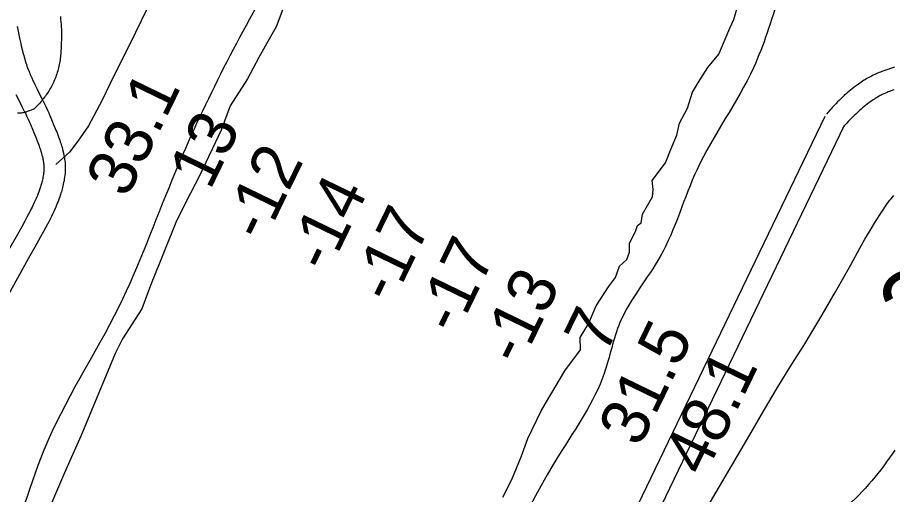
# Model space of a CAD drawing. Extents: x 3180038 to 3217926, y 922069 to 947485.
# Drawn here: x 3190489 to 3191717, y 940134 to 940804 of the extents above; entities that cross this region are included whole.
import ezdxf

# ---------------------------------------------------------------- set-up
doc = ezdxf.new("R2010")
doc.units = 0
for name, color, linetype in [('V-LEVE-TOET', 7, 'Continuous'), ('V-RIVR-EDGE', 7, 'Continuous'), ('V-RIVR-RANG', 7, 'Continuous'), ('V-ROAD-CNTR', 7, 'Continuous'), ('V-RRAP-FSHR', 7, 'Continuous'), ('V-SITE-VEGE', 7, 'Continuous'), ('V-SURV-IDEN', 7, 'Continuous')]:
    doc.layers.add(name, color=color, linetype=linetype)

msp = doc.modelspace()

# ---------------------------------------------------------------- linework, layer by layer
at = {"layer": 'V-LEVE-TOET'}
for points in [[(3190549.6, 940804.8), (3190550, 940801.1), (3190550.3, 940797.5), (3190550.6, 940793.9), (3190550.9, 940790.3), (3190551, 940786.7), (3190551.1, 940783)], [(3190551.1, 940783), (3190551.2, 940779.4), (3190551.2, 940775.8), (3190551.1, 940772.1), (3190550.9, 940768.5), (3190550.7, 940764.9), (3190550.5, 940761.9), (3190550.5, 940761.9), (3190550.5, 940759.6), (3190550.4, 940757.4), (3190550.3, 940755.1), (3190550.1, 940752.9), (3190549.9, 940750.7), (3190549.7, 940748.4), (3190549.4, 940746.2), (3190549.1, 940744), (3190548.7, 940741.8), (3190548.3, 940739.6), (3190547.9, 940737.4), (3190547.4, 940735.2), (3190546.9, 940733), (3190546.4, 940730.8), (3190545.8, 940728.6), (3190545.1, 940726.5), (3190544.5, 940724.3), (3190543.8, 940722.2), (3190543.1, 940720.1), (3190542.3, 940718), (3190541.5, 940715.9), (3190540.6, 940713.8), (3190540.4, 940713.2), (3190540.4, 940713.2), (3190539.5, 940711.3), (3190538.5, 940709.4), (3190537.6, 940707.5), (3190536.5, 940705.7), (3190535.5, 940703.8), (3190534.4, 940702), (3190533.3, 940700.2), (3190532.2, 940698.4), (3190531, 940696.7), (3190529.8, 940694.9), (3190528.6, 940693.2), (3190527.4, 940691.5), (3190526.1, 940689.9), (3190524.7, 940688.2), (3190523.4, 940686.6), (3190522, 940685), (3190520.6, 940683.4), (3190519.2, 940681.8), (3190517.8, 940680.3), (3190516.3, 940678.8), (3190514.8, 940677.3), (3190513.2, 940675.9), (3190512.9, 940675.5), (3190512.9, 940675.5), (3190511.8, 940675), (3190510.8, 940674.5), (3190509.7, 940674), (3190508.6, 940673.6), (3190507.5, 940673.1), (3190506.4, 940672.7), (3190505.3, 940672.3), (3190504.2, 940671.8), (3190503.1, 940671.5), (3190502, 940671.1), (3190500.9, 940670.7), (3190499.7, 940670.4), (3190498.6, 940670.1), (3190497.5, 940669.8), (3190496.3, 940669.5), (3190495.2, 940669.2), (3190495.1, 940669.2), (3190495.1, 940669.2), (3190494.7, 940669.1), (3190494.2, 940669.1), (3190493.7, 940669.1), (3190493.2, 940669), (3190492.7, 940669), (3190492.3, 940669), (3190491.8, 940669), (3190491.3, 940669), (3190490.8, 940669), (3190490.3, 940669.1), (3190489.9, 940669.1), (3190489.4, 940669.1)], [(3191444.9, 940093.9), (3191517.4, 940217.6), (3191517.4, 940217.6), (3191536.4, 940250.9), (3191555.9, 940283.9), (3191576, 940316.5), (3191592.8, 940342.8), (3191592.8, 940342.8), (3191615.4, 940380.2), (3191637.5, 940418.1), (3191658.9, 940456.2), (3191671.5, 940479.4), (3191671.5, 940479.4), (3191678.7, 940492.1), (3191686.1, 940504.6), (3191693.7, 940517), (3191701.6, 940529.3), (3191709.6, 940541.5), (3191711.9, 940544.7), (3191711.9, 940544.7), (3191713.7, 940546.9), (3191715.5, 940549.1), (3191717.4, 940551.3), (3191719.3, 940553.4)], [(3191720.5, 940196), (3191716.8, 940190.3), (3191713, 940184.8), (3191709.2, 940179.3), (3191705.2, 940173.8), (3191701.1, 940168.5), (3191697, 940163.2), (3191692.7, 940157.9), (3191688.4, 940152.8), (3191684, 940147.7), (3191679.5, 940142.7), (3191674.9, 940137.8), (3191670.2, 940132.9), (3191665.5, 940128.2), (3191660.6, 940123.5), (3191656.8, 940119.9), (3191656.8, 940119.9), (3191655.2, 940117.3), (3191653.6, 940114.7), (3191651.9, 940112.2), (3191650.2, 940109.7)]]:
    msp.add_lwpolyline(points, dxfattribs=at)
at = {"layer": 'V-RIVR-EDGE'}
for points in [[(3191359.4, 940511.3), (3191364.6, 940515.4), (3191366.7, 940527.3), (3191380.8, 940551.7), (3191381.4, 940562), (3191380.3, 940574.5), (3191399.1, 940599.3), (3191406.9, 940619.6), (3191414.7, 940638.2), (3191418.4, 940655.3), (3191429.9, 940676), (3191436.7, 940698.8), (3191445, 940712.8), (3191458.5, 940733.5), (3191473.6, 940752.2), (3191489.3, 940788.4), (3191495, 940800.9), (3191509.1, 940852.2)], [(3190861.8, 940815.4), (3190852.4, 940790.5), (3190836.8, 940763.1), (3190827.9, 940747.5), (3190812.3, 940717.5), (3190787.8, 940679.7), (3190775.3, 940645.5), (3190745.1, 940582.3), (3190725.8, 940544), (3190711.7, 940515.5), (3190696, 940477.1), (3190676.2, 940427.4), (3190663.7, 940394.2), (3190636.6, 940352.3), (3190626.7, 940331.6), (3190578.2, 940215.5), (3190555.2, 940164.2), (3190527.1, 940098.4), (3190474.4, 939994.3)], [(3191170.8, 940130), (3191183.3, 940154.9), (3191196.3, 940186.5), (3191205.7, 940212.4), (3191224.5, 940251.3), (3191257.8, 940307.2), (3191279.7, 940336.7), (3191279.2, 940354.3), (3191290.6, 940373.5), (3191301.6, 940398.4), (3191318.8, 940425.3), (3191328.7, 940438.2), (3191334.4, 940454.3), (3191344.8, 940463.6), (3191348.5, 940474), (3191348.5, 940486.4), (3191356.8, 940503), (3191359.4, 940511.3)]]:
    msp.add_lwpolyline(points, dxfattribs=at)
at = {"layer": 'V-ROAD-CNTR'}
for points in [[(3190489, 940790.7), (3190490.2, 940784.6), (3190491.3, 940779.3), (3190492.2, 940774.7), (3190493.1, 940770.6), (3190494, 940767.1), (3190494.7, 940764), (3190496, 940758.6), (3190497.1, 940754.6), (3190497.8, 940751.6), (3190499.1, 940747.1), (3190500.4, 940742.6), (3190501.1, 940740), (3190501.9, 940737.6), (3190502.7, 940735.2), (3190503.6, 940732.9), (3190504.4, 940730.7), (3190505.2, 940728.5), (3190506.1, 940726.4), (3190506.9, 940724.4), (3190507.7, 940722.5), (3190509.4, 940718.7), (3190511, 940715.1), (3190512.6, 940711.8), (3190514.1, 940708.6), (3190517.1, 940702.7), (3190522.4, 940692), (3190524.5, 940688), (3190526.3, 940684.4), (3190527.8, 940681.3), (3190529.2, 940678.4), (3190531.5, 940673.5), (3190533.3, 940669.7), (3190534.5, 940666.8), (3190536.4, 940662.5), (3190537.3, 940660.2), (3190538.2, 940658), (3190539.7, 940654.4), (3190542.4, 940647.5), (3190544.9, 940641.4), (3190545.9, 940638.6), (3190546.9, 940636), (3190547.8, 940633.6), (3190548.7, 940631.2), (3190549.4, 940629), (3190550.1, 940626.9), (3190550.8, 940625), (3190551.3, 940623.1), (3190551.9, 940621.3), (3190552.8, 940618.1), (3190553.5, 940615.1), (3190554.1, 940612.6), (3190554.6, 940610.3), (3190555, 940608.3), (3190555.3, 940606.5), (3190555.5, 940604.8), (3190555.9, 940602.2), (3190556.1, 940600.1), (3190556.2, 940598.4), (3190556.3, 940596.1), (3190556.4, 940593.7), (3190556.4, 940592.1), (3190556.4, 940590.5), (3190556.3, 940587.6), (3190556.1, 940584.7), (3190555.8, 940581.9), (3190555.5, 940579.1), (3190555.1, 940576.5), (3190554.7, 940574), (3190554.2, 940571.6), (3190553.7, 940569.3), (3190553.2, 940567), (3190552.7, 940564.8), (3190552.1, 940562.7), (3190551.6, 940560.7), (3190551, 940558.8), (3190550.4, 940556.9), (3190549.8, 940555), (3190548.7, 940551.6), (3190547.5, 940548.3), (3190546.4, 940545.3), (3190545.3, 940542.6)], [(3191720.4, 940734), (3191715.9, 940732.5), (3191709.3, 940730.1), (3191702.6, 940727.7), (3191700.7, 940727), (3191698.9, 940726.2), (3191695.6, 940724.9), (3191692.7, 940723.6), (3191690.2, 940722.4), (3191688, 940721.4), (3191686.1, 940720.4), (3191684.4, 940719.5), (3191681.6, 940717.9), (3191679.4, 940716.6), (3191677.8, 940715.6), (3191675.4, 940714.1), (3191673, 940712.5), (3191669.6, 940710), (3191666.4, 940707.7), (3191663.5, 940705.5), (3191660.9, 940703.4), (3191658.4, 940701.4), (3191656.1, 940699.5), (3191653.9, 940697.7), (3191651.9, 940695.9), (3191650.1, 940694.3), (3191648.4, 940692.7), (3191645.3, 940689.8), (3191642.5, 940687.2), (3191640.2, 940684.9), (3191638.2, 940682.9), (3191636.4, 940681), (3191633.4, 940677.8), (3191631.2, 940675.4), (3191629.5, 940673.5), (3191627.1, 940670.7), (3191624.7, 940667.9)], [(3191719.5, 940701.9), (3191713.1, 940699.6), (3191711.5, 940699), (3191710.1, 940698.4), (3191707.4, 940697.3), (3191705.1, 940696.3), (3191703.1, 940695.4), (3191701.5, 940694.5), (3191700, 940693.8), (3191698.8, 940693.1), (3191696.5, 940691.9), (3191694.9, 940690.9), (3191693.8, 940690.2), (3191692, 940689), (3191690.2, 940687.8), (3191687.2, 940685.7), (3191684.4, 940683.7), (3191681.9, 940681.7), (3191679.5, 940679.9), (3191677.3, 940678.1), (3191675.3, 940676.5), (3191673.5, 940674.9), (3191671.7, 940673.4), (3191670.1, 940672), (3191668.6, 940670.6), (3191665.9, 940668), (3191663.5, 940665.7), (3191661.4, 940663.7), (3191659.6, 940661.9), (3191658.1, 940660.3), (3191655.4, 940657.5), (3191653.5, 940655.3), (3191652, 940653.7), (3191649.8, 940651.2), (3191647.6, 940648.6)], [(3190487.2, 940695.4), (3190490.2, 940689.2), (3190495.6, 940678.5), (3190497.6, 940674.6), (3190499.4, 940671.1), (3190500.9, 940668.1), (3190502.1, 940665.5), (3190504.3, 940660.8), (3190505.9, 940657.4), (3190507, 940654.8), (3190508.7, 940650.8), (3190509.5, 940648.9), (3190510.3, 940646.9), (3190511.8, 940643.2), (3190514.6, 940636.3), (3190517, 940630.4), (3190517.9, 940627.9), (3190518.8, 940625.5), (3190519.7, 940623.3), (3190520.4, 940621.2), (3190521, 940619.3), (3190521.6, 940617.6), (3190522.2, 940615.9), (3190522.6, 940614.4), (3190523, 940613), (3190523.8, 940610.4), (3190524.4, 940608.1), (3190524.8, 940606.1), (3190525.2, 940604.5), (3190525.4, 940603), (3190525.6, 940601.8), (3190525.8, 940600.7), (3190526.1, 940598.8), (3190526.2, 940597.4), (3190526.3, 940596.4), (3190526.4, 940594.9), (3190526.4, 940593.3), (3190526.4, 940592.3), (3190526.4, 940591.3), (3190526.3, 940589.1), (3190526.2, 940587.1), (3190526, 940585.1), (3190525.7, 940583.1), (3190525.5, 940581.2), (3190525.1, 940579.3), (3190524.8, 940577.5), (3190524.4, 940575.7), (3190524, 940573.9), (3190523.6, 940572.2), (3190523.2, 940570.6), (3190522.7, 940568.9), (3190522.3, 940567.4), (3190521.8, 940565.8), (3190521.3, 940564.4), (3190520.3, 940561.5), (3190519.4, 940558.7), (3190518.4, 940556.2), (3190517.4, 940553.6)], [(3191622.7, 940664.7), (3191359.9, 940119), (3191193.5, 939812.3), (3191164.5, 939765.5), (3191148.3, 939701.6), (3191203.4, 939662.6), (3191239.8, 939657.8)], [(3191649.7, 940651.7), (3191386.6, 940105.3), (3191219.5, 939797.2), (3191192.5, 939753.6), (3191182.4, 939714.2), (3191214.6, 939691.4), (3191243.7, 939687.6)], [(3190517.5, 940553.8), (3190516.5, 940551.5), (3190515.6, 940549.3), (3190514.7, 940547.4), (3190513, 940543.6), (3190511.4, 940540.3), (3190510, 940537.4), (3190508.8, 940534.9), (3190506.5, 940530.5), (3190504.8, 940527.2), (3190502.2, 940522.3), (3190499.5, 940517.4), (3190495.4, 940509.8), (3190487.5, 940495.6), (3190480.7, 940483.2), (3190468.6, 940461.6), (3190450.5, 940429.3), (3190444.8, 940419.1)], [(3190545.2, 940542.4), (3190544.2, 940539.9), (3190543.1, 940537.4), (3190542.1, 940535.2), (3190540.2, 940531), (3190538.5, 940527.3), (3190537, 940524.2), (3190535.6, 940521.4), (3190533.2, 940516.7), (3190531.4, 940513.2), (3190528.6, 940508), (3190525.9, 940503), (3190521.7, 940495.3), (3190513.8, 940481.1), (3190506.9, 940468.7), (3190494.8, 940447), (3190476.7, 940414.7)]]:
    msp.add_lwpolyline(points, dxfattribs=at)
at = {"layer": 'V-RRAP-FSHR'}
for points in [[(3188909.7, 936835.6), (3188947.2, 936904.9), (3189148.2, 937330.3), (3189156.6, 937362.7), (3189315.1, 937655.2), (3189456.1, 937980.7), (3189785.8, 938633.8), (3189989.6, 939082.5), (3190086.5, 939246.3), (3190202.2, 939544.1), (3190260.4, 939640.9), (3190317.5, 939690.4), (3190371.6, 939772), (3190383.2, 939818.4), (3190378.3, 939877), (3190456.7, 940024.4), (3190526.9, 940196.4), (3190632, 940397.8), (3190706.6, 940575.7), (3190844.1, 940852.1), (3190870.7, 940905.5), (3190891.6, 940984.9), (3190926.1, 941035.4), (3191101.3, 941369.4), (3191117.2, 941389.3)], [(3191680.9, 941111.8), (3191558.3, 940832.3), (3191522.3, 940733), (3191443.1, 940590.1), (3191391.5, 940468.1), (3191335, 940375.3), (3191312.8, 940303.8), (3191250.1, 940190.1), (3191022.7, 939703.5), (3190912.2, 939492.7), (3190907.8, 939481.8)]]:
    msp.add_spline(points, degree=3, dxfattribs=at)
at = {"layer": 'V-SITE-VEGE'}
msp.add_lwpolyline([(3190671.6, 940816.4), (3190646.5, 940765.3), (3190624.9, 940722.8), (3190608.3, 940687.6), (3190589.1, 940651.5), (3190574.2, 940629.7), (3190562.5, 940614.5), (3190543.4, 940597.3)], dxfattribs=at)

# ---------------------------------------------------------------- texts
at = {"layer": 'V-RIVR-RANG'}
for s, p in [('33.1', (3190642.9, 940548.3)), ('13', (3190759.6, 940559.7)), ('-12', (3190835.1, 940486.3)), ('-14', (3190925.2, 940442.8)), ('-17', (3191015.2, 940399.3)), ('-17', (3191105.3, 940355.9)), ('-13', (3191195.3, 940312.4)), ('7', (3191314.4, 940328.7)), ('31.5', (3191362.3, 940198.4)), ('48.1', (3191453.4, 940157))]:
    msp.add_text(s, height=67, rotation=64.0883, dxfattribs=at).set_placement(p)
at = {"layer": 'V-SURV-IDEN'}
msp.add_text('274+96.6', height=100, rotation=33.4687, dxfattribs=at).set_placement((3191743.2, 940336.8))

doc.saveas('drawing.dxf')
